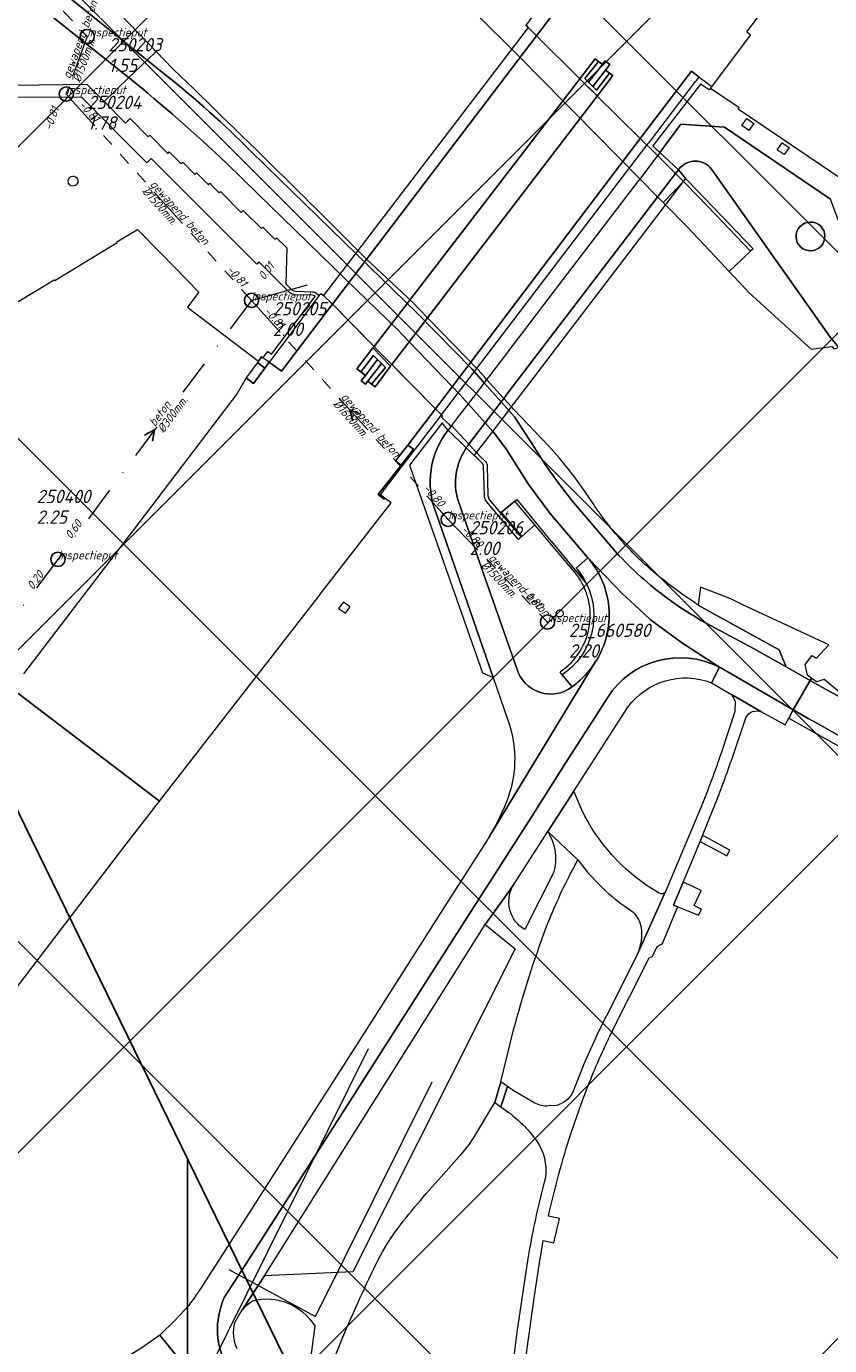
# Model space of a CAD drawing. Extents: x 148869 to 161638, y 453607 to 469810.
# Tile 425 of 656: x 154745 to 154858, y 463317 to 463502. Entities that reach past the tile are written whole.
import ezdxf
from ezdxf.lldxf.tags import DXFTag

# ---------------------------------------------------------------- set-up
doc = ezdxf.new("R2010")
doc.units = 0
doc.header["$PDMODE"] = 32
doc.header["$PDSIZE"] = 2
doc.linetypes.add('RI-GWA', pattern=[18.45, 6, -1.8, 1.75, -1.8, 1.75, -1.8, 1.75, -1.8])
doc.linetypes.add('RI-VWA', pattern=[11, 5, -3, 0, -3])
doc.layers.get('0').update_dxf_attribs({"linetype": 'CONTINUOUS'})
doc.layers.get('DEFPOINTS').update_dxf_attribs({"linetype": 'CONTINUOUS'})
for name, color, linetype in [('2023 hatch', 90, 'CONTINUOUS'), ('2024', 160, 'CONTINUOUS'), ('2024 hatch', 160, 'CONTINUOUS')]:
    doc.layers.add(name, color=color, linetype=linetype)
for name, color, linetype, lineweight in [('B-OI-RI-DRUKLEIDING-G-niet meenemen', 190, 'RI-PERS', 18), ('B-OI-RI-GWA-MATERIAAL-T18', 10, 'CONTINUOUS', 18), ('B-OI-RI-GWA-PUTDEKSELHOOGTE-T25', 10, 'CONTINUOUS', 25), ('B-OI-RI-GWA_BOB-T18', 10, 'CONTINUOUS', 18), ('B-OI-RI-GWA_DIAMETER-T18', 10, 'CONTINUOUS', 18), ('B-OI-RI-GWA_PUTNUMMER-T18', 10, 'CONTINUOUS', 18), ('B-OI-RI-GWA_RIOOLPUT-S', 10, 'CONTINUOUS', 25), ('B-OI-RI-GWA_TRANSPORTLEIDING-G', 10, 'RI-GWA', 18), ('B-OI-RI-PERSLEIDING-G-niet meenemen', 190, 'RI-PERS', 18), ('B-OI-RI-STROOMRICHTING-S', 252, 'CONTINUOUS', 25), ('B-OI-RI-VWA-BOB-T18', 34, 'CONTINUOUS', 18), ('B-OI-RI-VWA-DIAMETER-T18', 34, 'CONTINUOUS', 18), ('B-OI-RI-VWA-MATERIAAL-T18', 34, 'CONTINUOUS', 18), ('B-OI-RI-VWA_PUTDEKSELHOOGTE-T25', 34, 'CONTINUOUS', 25), ('B-OI-RI-VWA_PUTNUMMER-T25', 34, 'CONTINUOUS', 25), ('B-OI-RI-VWA_RIOOLPUT-S', 34, 'CONTINUOUS', 25), ('B-OI-RI-VWA_TRANSPORTLEIDING-G', 34, 'RI-VWA', 18), ('B-RO-VH-VERHARDING_ASFALT-GV', 251, 'CONTINUOUS', 18), ('B-RO-VH-VERHARDING_GESLOTEN-GV', 251, 'CONTINUOUS', 18), ('B-RO-VH-VERHARDING_HALFVERHARDING-GV', 251, 'CONTINUOUS', 18), ('B-RO-VH-VERHARDING_OPEN-GV', 251, 'CONTINUOUS', 18), ('B-RO-VH-VERHARDING_SIERBESTRATING-GV', 251, 'CONTINUOUS', 18), ('B-RO-VH-VERHARDING_STRAATBAKSTEEN-GV', 251, 'CONTINUOUS', 18)]:
    doc.layers.add(name, color=color, linetype=linetype, lineweight=lineweight)
doc.styles.add('NLCS-ISO-M500-T18_CURSIEF', font='NLCS-ISO.ttf', dxfattribs={"oblique": 15, "height": 0.9})
doc.styles.add('NLCS-ISO-M750-T25_CURSIEF', font='NLCS-ISO.ttf', dxfattribs={"oblique": 15, "height": 1.875})
tags = doc.linetypes.add('RI-PERS', pattern='A,7,-2,["P",Standard,S=1.8,R=0,X=-0.5,Y=-0.9],-2,7,-2,[102,NLCS.SHX,S=1,R=180,X=0,Y=0],-2', length=22).pattern_tags.tags
tags[6] = DXFTag(74, 10)

# ---------------------------------------------------------------- blocks, each defined once
blk = doc.blocks.new('ACMAP_ANN_TEMPLATE_vwa-diam')
at = {"color": 0, "linetype": 'ByBlock', "style": 'NLCS-ISO-M500-T18_CURSIEF', "oblique": 15}
blk.add_attdef('vwa-diam', (0.3, -1.3), '', height=1.2, dxfattribs=at)
blk = doc.blocks.new('ACMAP_ANN_TEMPLATE_vwa-materiaal')
at = {"color": 0, "linetype": 'ByBlock', "style": 'NLCS-ISO-M500-T18_CURSIEF', "oblique": 15}
blk.add_attdef('vwa-mat', (0.3, 0.2), '', height=1.2, dxfattribs=at)
blk = doc.blocks.new('ACMAP_ANN_TEMPLATE_vwa-nap-l')
at = {"color": 0, "linetype": 'ByBlock', "style": 'NLCS-ISO-M500-T18_CURSIEF', "oblique": 15}
blk.add_attdef('vwa-nap-l', (3.3, 0.2), '', height=1.2, dxfattribs=at)
blk = doc.blocks.new('ACMAP_ANN_TEMPLATE_vwa-nap-r')
at = {"color": 0, "linetype": 'ByBlock', "style": 'NLCS-ISO-M500-T18_CURSIEF', "oblique": 15}
blk.add_attdef('vwa-nap-r', (-5.6, 0.2), '', height=1.2, dxfattribs=at)
blk = doc.blocks.new('ACMAP_ANN_TEMPLATE_gwa-diam')
at = {"color": 0, "linetype": 'ByBlock', "style": 'NLCS-ISO-M500-T18_CURSIEF', "oblique": 15}
blk.add_attdef('gwa-diam', (-2.2, -1.3), '', height=1.2, dxfattribs=at)
blk = doc.blocks.new('ACMAP_ANN_TEMPLATE_gwa-materiaal')
at = {"color": 0, "linetype": 'ByBlock', "style": 'NLCS-ISO-M500-T18_CURSIEF', "oblique": 15}
blk.add_attdef('gwa-mat', (-2.2, 0.2), '', height=1.2, dxfattribs=at)
blk = doc.blocks.new('ACMAP_ANN_TEMPLATE_gwa-nap-l')
at = {"color": 0, "linetype": 'ByBlock', "style": 'NLCS-ISO-M500-T18_CURSIEF', "oblique": 15}
blk.add_attdef('gwa-nap-l', (2.3, 0.2), '', height=1.2, dxfattribs=at)
blk = doc.blocks.new('ACMAP_ANN_TEMPLATE_gwa-nap-r')
at = {"color": 0, "linetype": 'ByBlock', "style": 'NLCS-ISO-M500-T18_CURSIEF', "oblique": 15}
blk.add_attdef('gwa-nap-r', (-5.6, 0.2), '', height=1.2, dxfattribs=at)
blk = doc.blocks.new('ACMAP_ANN_TEMPLATE_gwa-puth')
at = {"color": 0, "linetype": 'ByBlock', "style": 'NLCS-ISO-M750-T25_CURSIEF', "oblique": 15}
blk.add_attdef('gwa-puth', (3, -5), '', height=1.88, dxfattribs=at)
blk = doc.blocks.new('ACMAP_ANN_TEMPLATE_gwa-putnr')
at = {"color": 0, "linetype": 'ByBlock', "style": 'NLCS-ISO-M750-T25_CURSIEF', "oblique": 15}
blk.add_attdef('gwa-putnr', (3, -2.1), '', height=1.88, dxfattribs=at)
blk = doc.blocks.new('ACMAP_ANN_TEMPLATE_type knoop')
at = {"layer": 'DEFPOINTS', "style": 'NLCS-ISO-M500-T18_CURSIEF', "oblique": 15}
blk.add_attdef('type_knoop', (0, 0), '', height=1.2, dxfattribs=at)
blk = doc.blocks.new('ACMAP_ANN_TEMPLATE_vwa-puth')
at = {"color": 0, "linetype": 'ByBlock', "style": 'NLCS-ISO-M750-T25_CURSIEF', "oblique": 15}
blk.add_attdef('vwa-puth', (-3, 5), '', height=1.88, dxfattribs=at)
blk = doc.blocks.new('ACMAP_ANN_TEMPLATE_vwa-putnr')
at = {"color": 0, "linetype": 'ByBlock', "style": 'NLCS-ISO-M750-T25_CURSIEF', "oblique": 15}
blk.add_attdef('vaw-putnr', (-3, 7.9), '', height=1.88, dxfattribs=at)

msp = doc.modelspace()

# ---------------------------------------------------------------- hatches: boundary and pattern name
at = {"layer": '2023 hatch'}
h = msp.add_hatch(dxfattribs=at)
h.set_pattern_fill('L45L135', color=256, scale=49.98)
h.set_pattern_definition([(45, (0, 0), (-35.341197, 35.341197), []), (135, (0, 0), (-35.341197, -35.341197), [])])
h.paths.add_polyline_path([(155033.65, 463387.49), (154736.21, 463174.82), (154703.82, 463157.03), (154669.13, 463116.73), (154497.36, 463128.81), (154485.96, 463103.35), (154403, 462810.28), (154029.41, 462913.19), (153921.91, 462926.36), (153533.06, 462959.92), (153521.58, 463046.87), (153065.73, 463131.59), (152840.09, 463157.69), (152602.55, 463321.62), (152457.44, 463373.38), (152283.77, 463566.95), (152230.15, 463641.33), (152156.25, 463699.58), (152012.16, 463887.19), (152009.38, 463939.89), (151991.35, 464191.03), (152103.19, 464343.83), (152153.39, 464455.21), (152151.03, 464561.94), (152249.45, 464811.76), (152130.92, 465032.5), (152332.42, 465169.93), (152738.18, 465252.75), (152947.54, 465152.17), (153150.32, 465023.39), (153302.02, 464886.05), (153728.6, 464650.43), (153874.6, 464567.83), (153954.88, 464501.43), (153988.94, 464472.57), (154027.82, 464422.75), (154193.47, 464138.07), (154280.01, 463968.67), (154339.28, 463993.19), (154494.94, 463873.13), (154622.49, 463821.49), (154755.92, 463721.99), (154868.72, 463597.28)])
at = {"layer": '2024 hatch'}
h = msp.add_hatch(dxfattribs=at)
h.set_pattern_fill('ANSI31', color=256, scale=29.988, angle=45)
h.set_pattern_definition([(90, (0, 0), (-29.988, 0), [])])
h.paths.add_polyline_path([(154015.87, 462797.75), (154202.83, 462955.78), (154346.68, 463068.63), (154364.41, 463095.54), (154437.88, 463175.34), (154670.41, 463542.86), (154884.23, 463104.81), (154897.76, 462951.83), (154919.68, 462915.44), (155046.11, 462824.08), (155229.96, 462587.13), (155017.76, 462489.93), (155010.79, 462460.83), (155012.88, 462401.81), (154940.81, 462281.73), (154859.54, 462032.79), (154595.7, 462297.96), (154437.04, 462442.85), (154370.63, 462559.79), (154344.3, 462564.56), (154270.99, 462634.18), (154248.56, 462638.72)])

# ---------------------------------------------------------------- linework, layer by layer
at = {"layer": '2024', "flags": 128}
msp.add_lwpolyline([(154015.87, 462797.75), (154202.83, 462955.78), (154346.68, 463068.63), (154364.41, 463095.54), (154437.88, 463175.34), (154670.41, 463542.86), (154884.23, 463104.81), (154897.76, 462951.83), (154919.68, 462915.44), (155046.11, 462824.08), (155229.96, 462587.13), (155017.76, 462489.93), (155010.79, 462460.83), (155012.88, 462401.81), (154940.81, 462281.73), (154859.54, 462032.79), (154595.7, 462297.96), (154437.04, 462442.85), (154370.63, 462559.79), (154344.3, 462564.56), (154270.99, 462634.18), (154248.56, 462638.72)], close=True, dxfattribs=at)
at = {"layer": 'B-OI-RI-DRUKLEIDING-G-niet meenemen'}
msp.add_line((154786.1, 463320.6), (154802.5, 463353.6), dxfattribs=at)
at = {"layer": 'B-OI-RI-GWA_RIOOLPUT-S', "color": 251}
for p in [(154754, 463500.5), (154751.07, 463492.4), (154777.1, 463463.4), (154804.74, 463432.62), (154818.7, 463418.2)]:
    msp.add_point(p, dxfattribs=at)
at = {"layer": 'B-OI-RI-GWA_TRANSPORTLEIDING-G', "color": 251}
for p, q in [((154709.8, 463547.3), (154754, 463500.5)), ((154754, 463500.5), (154751.07, 463492.4)), ((154751.07, 463492.4), (154777.1, 463463.4)), ((154777.1, 463463.4), (154804.74, 463432.62)), ((154804.74, 463432.62), (154818.7, 463418.2))]:
    msp.add_line(p, q, dxfattribs=at)
at = {"layer": 'B-OI-RI-PERSLEIDING-G-niet meenemen'}
for p, q in [((154777.1, 463463.4), (154784.95, 463465.6)), ((154793.5, 463358.2), (154767.7, 463306.2)), ((154773.9, 463327.2), (154786.1, 463320.6))]:
    msp.add_line(p, q, dxfattribs=at)
at = {"layer": 'B-OI-RI-STROOMRICHTING-S', "color": 251}
for points in [[(154792.42, 463447.42), (154790.92, 463448.01), (154791.35, 463446.46)], [(154762.05, 463444.48), (154763.49, 463445.21), (154763.2, 463443.62)]]:
    msp.add_lwpolyline(points, dxfattribs=at)
at = {"layer": 'B-OI-RI-VWA_RIOOLPUT-S'}
msp.add_point((154749.9, 463427.01), dxfattribs=at)
at = {"layer": 'B-OI-RI-VWA_TRANSPORTLEIDING-G', "color": 251}
for p, q in [((154777.1, 463463.4), (154749.9, 463427.01)), ((154749.9, 463427.01), (154709.5, 463373.4))]:
    msp.add_line(p, q, dxfattribs=at)
at = {"layer": 'B-RO-VH-VERHARDING_ASFALT-GV', "flags": 128}
for points in [[(154848.8, 463405.58), (154844.57, 463408.02), (154845.09, 463407.06), (154845.02, 463405.61), (154843.1, 463399.76)], [(154844.54, 463398.76), (154846.58, 463404.75)], [(154823.52, 463391.79), (154822.39, 463394.42), (154818.73, 463388.74), (154822.96, 463384.8)], [(154840.31, 463392.23), (154835.31, 463380.4), (154835.29, 463380.34), (154831.3, 463371.43), (154826.98, 463362.86)], [(154834.87, 463373), (154836.93, 463377.99), (154837, 463378.18), (154836.39, 463378.43), (154837.76, 463381.63), (154838.84, 463384.16), (154840.14, 463387.35), (154840.49, 463388.22), (154841.98, 463391.89)], [(154822.2, 463383.33), (154822.96, 463384.8), (154818.73, 463388.74)], [(154819.53, 463382.95), (154815.52, 463374.99)], [(154813.87, 463381.15), (154809.92, 463375.71), (154814.17, 463372.28), (154791.32, 463326.87), (154778.95, 463326.33), (154777.34, 463323.88), (154775.79, 463321.5)], [(154831.3, 463371.43), (154835.29, 463380.34), (154835.25, 463380.29), (154835.22, 463380.24), (154835.17, 463380.2), (154835.13, 463380.16), (154835.08, 463380.12), (154835.03, 463380.09), (154834.97, 463380.06), (154834.92, 463380.04), (154834.86, 463380.02), (154834.8, 463380.01), (154834.74, 463380), (154834.68, 463380), (154834.61, 463380.01), (154834.38, 463380.08), (154833.53, 463380.59)], [(154829, 463378.64), (154830.42, 463377.68)], [(154827.55, 463360.22), (154833.01, 463371.02), (154833.46, 463371.2), (154833.98, 463372.32)], [(154808.31, 463345.66), (154811.28, 463350.68), (154812.16, 463353.58), (154813.94, 463360.89)], [(154823.82, 463356.08), (154822.22, 463352.03)], [(154816.93, 463350.6), (154813.89, 463352.36), (154813.09, 463352.93), (154812.16, 463350.06), (154812.88, 463349.56)], [(154820.01, 463350.27), (154818.86, 463350.2)], [(154822.02, 463346.43), (154823.2, 463349.8)], [(154803.74, 463340.23), (154806.24, 463343.02)], [(154818.4, 463340.15), (154818.08, 463338.93)], [(154814.45, 463304.7), (154815.8, 463315.78), (154816.86, 463323.5), (154817.69, 463328.73), (154817.72, 463328.88), (154818.1, 463331.26), (154819.61, 463330.96), (154820.38, 463334.35), (154818.83, 463334.68)], [(154816.09, 463329.58), (154815.95, 463328.75), (154814.4, 463318.42), (154812.82, 463305.57)], [(154785.98, 463319.28), (154785.38, 463314.67), (154786.49, 463314.19), (154784.91, 463310.34), (154786.68, 463309.54), (154788.15, 463313.26), (154789.65, 463316.98)]]:
    msp.add_lwpolyline(points, dxfattribs=at)
at = {"layer": 'B-RO-VH-VERHARDING_ASFALT-GV'}
for points in [[(154846.58, 463404.75, -0.401636), (154848.8, 463405.58)], [(154843.1, 463399.76, -0.010252), (154840.31, 463392.23)], [(154841.98, 463391.89, 0.013815), (154844.54, 463398.76)], [(154833.53, 463380.59, -0.139288), (154823.52, 463391.79)], [(154818.73, 463388.74, -0.218602), (154819.53, 463382.95)], [(154822.96, 463384.8, 0.073243), (154829, 463378.64)], [(154818.57, 463375.39, -0.02784), (154822.2, 463383.33)], [(154815.52, 463374.99, -0.412554), (154813.87, 463381.15)], [(154830.42, 463377.68, -0.164586), (154831.84, 463375.48)], [(154813.94, 463360.89, -0.024961), (154818.57, 463375.39)], [(154831.84, 463375.48, -0.144073), (154831.3, 463371.43)], [(154833.98, 463372.32, -0.167578), (154834.87, 463373)], [(154826.98, 463362.86, 0.008689), (154825.29, 463359.39)], [(154826.42, 463357.79, -0.005831), (154827.55, 463360.22)], [(154823.2, 463349.8, -0.01976), (154826.42, 463357.79)], [(154825.29, 463359.39, 0.007803), (154823.82, 463356.08)], [(154818.86, 463350.2, -0.174573), (154816.93, 463350.6)], [(154822.22, 463352.03, -0.201678), (154820.01, 463350.27)], [(154812.88, 463349.56, -0.080929), (154817.16, 463345.31)], [(154806.24, 463343.02, 0.039742), (154808.31, 463345.66)], [(154817.16, 463345.31, -0.187868), (154818.4, 463340.15)], [(154818.83, 463334.68, -0.020761), (154822.02, 463346.43)], [(154797.28, 463332.49, -0.021611), (154803.74, 463340.23)], [(154818.08, 463338.93, 0.018919), (154816.09, 463329.58)], [(154794.58, 463327.89, -0.045798), (154797.28, 463332.49)], [(154789.65, 463316.98, -0.016368), (154794.58, 463327.89)], [(154775.79, 463321.5, -0.088368), (154777.3, 463322.82)], [(154777.3, 463322.82, -0.328358), (154785.98, 463319.28)]]:
    msp.add_lwpolyline(points, format="xyb", dxfattribs=at)
at = {"layer": 'B-RO-VH-VERHARDING_GESLOTEN-GV', "flags": 128}
for points in [[(154815.7, 463502.15), (154815.67, 463502.11), (154815.98, 463501.74), (154816.12, 463501.6), (154817, 463500.73), (154817.14, 463500.59), (154823.6, 463509.1), (154821.95, 463510.36), (154821.84, 463510.22), (154821.52, 463509.8), (154816.22, 463502.83), (154816.01, 463502.55), (154815.85, 463502.34)], [(154817.14, 463500.59), (154815.98, 463501.74), (154787.23, 463464.07), (154788.47, 463462.89)], [(154824.66, 463493.16), (154825.52, 463492.3), (154825.69, 463492.13), (154827.89, 463494.99), (154827.42, 463495.33), (154825.61, 463492.93), (154825.08, 463493.47), (154824.48, 463494.07), (154823.95, 463494.6), (154825.86, 463497), (154825.39, 463497.36), (154823.24, 463494.56), (154823.48, 463494.32)], [(154826.43, 463496.58), (154824.48, 463494.07), (154825.08, 463493.47), (154826.85, 463495.74), (154827.48, 463496.55), (154826.81, 463497.07)], [(154840.01, 463494.79), (154838.94, 463495.64), (154838.45, 463495.02), (154831.73, 463486.16), (154832.67, 463485.23), (154832.92, 463485.49), (154833.03, 463485.64), (154839.51, 463494.16), (154839.63, 463494.29), (154839.64, 463494.3)], [(154825.69, 463492.13), (154825.52, 463492.3), (154823.24, 463494.56), (154794.33, 463456.94), (154794.16, 463456.72), (154796.66, 463454.16), (154796.84, 463454.39)], [(154802.95, 463448.18), (154803.8, 463447.33), (154832.67, 463485.23), (154831.73, 463486.16)], [(154779.57, 463454.7), (154781.3, 463453.44), (154788.28, 463462.64), (154788.48, 463462.88), (154788.47, 463462.89), (154787.23, 463464.07), (154786.94, 463464.26), (154786.76, 463464.29), (154786.63, 463464.12), (154786.6, 463464.08), (154786.3, 463463.68), (154780.23, 463455.58)], [(154794.16, 463456.72), (154791.92, 463453.79), (154792.47, 463453.37), (154794.25, 463455.66), (154794.83, 463455.09), (154795.38, 463454.55), (154795.93, 463453.99), (154793.99, 463451.63), (154794.48, 463451.25), (154796.66, 463454.16)], [(154777.95, 463454.67), (154776.36, 463452.51), (154777.37, 463451.71), (154778.97, 463453.89)], [(154793.45, 463452.05), (154795.38, 463454.55), (154794.83, 463455.09), (154793.12, 463452.86), (154792.52, 463452.09), (154793.13, 463451.63)], [(154795.84, 463435.62), (154795.24, 463436.08), (154795.4, 463436.3), (154795.4, 463436.3), (154795.48, 463436.4), (154798.3, 463440.11), (154802.99, 463446.26), (154803.56, 463447.01), (154803.8, 463447.33), (154802.95, 463448.18), (154799.06, 463443.07), (154799.85, 463442.48), (154798.12, 463440.25), (154794.91, 463436.11), (154795.74, 463435.49)], [(154799.06, 463443.07), (154797.35, 463440.84), (154798.12, 463440.25), (154799.85, 463442.48)]]:
    msp.add_lwpolyline(points, close=True, dxfattribs=at)
at = {"layer": 'B-RO-VH-VERHARDING_HALFVERHARDING-GV', "flags": 128}
for points in [[(154823.6, 463509.1), (154817.14, 463500.59), (154823.24, 463494.56), (154825.39, 463497.36), (154825.86, 463497), (154826.43, 463496.58), (154826.81, 463497.07), (154827.48, 463496.55), (154826.85, 463495.74), (154827.42, 463495.33), (154827.89, 463494.99), (154825.69, 463492.13), (154831.73, 463486.16), (154838.45, 463495.02), (154838.94, 463495.64), (154840.01, 463494.79), (154841.78, 463493.45), (154841.79, 463493.44), (154847.25, 463500.69), (154846.87, 463500.99), (154846.7, 463501.13), (154860.3, 463519.03)], [(154743.47, 463408.83), (154764.18, 463393.01), (154786.73, 463422.08), (154786.74, 463422.1), (154796.72, 463434.95), (154795.84, 463435.62), (154795.74, 463435.49), (154794.91, 463436.11), (154798.12, 463440.25), (154797.35, 463440.84), (154799.06, 463443.07), (154802.95, 463448.18), (154795.71, 463455.54), (154788.48, 463462.88), (154788.28, 463462.64), (154781.3, 463453.44), (154779.57, 463454.7), (154778.97, 463453.89), (154777.37, 463451.71), (154776.36, 463452.51), (154775.11, 463450.34), (154760.36, 463430.99), (154750.96, 463418.66), (154745.69, 463411.74), (154745.07, 463410.93)]]:
    msp.add_lwpolyline(points, dxfattribs=at)
for points in [[(154788.47, 463462.89), (154794.33, 463456.94), (154823.24, 463494.56), (154817.14, 463500.59)], [(154825.86, 463497), (154823.95, 463494.6), (154824.48, 463494.07), (154826.43, 463496.58)], [(154827.42, 463495.33), (154826.85, 463495.74), (154825.08, 463493.47), (154825.61, 463492.93)], [(154802.95, 463448.18), (154831.73, 463486.16), (154825.69, 463492.13), (154796.84, 463454.39)], [(154792.47, 463453.37), (154791.92, 463453.79), (154794.16, 463456.72), (154796.66, 463454.16), (154794.48, 463451.25), (154793.99, 463451.63), (154793.45, 463452.05), (154793.13, 463451.63), (154792.52, 463452.09), (154793.12, 463452.86)], [(154793.12, 463452.86), (154794.83, 463455.09), (154794.25, 463455.66), (154792.47, 463453.37)], [(154793.45, 463452.05), (154793.99, 463451.63), (154795.93, 463453.99), (154795.38, 463454.55)], [(154743.47, 463408.83), (154726.48, 463386.59), (154711.31, 463366.72), (154701.01, 463353.23), (154692.23, 463341.73), (154691.22, 463340.41), (154689.98, 463341.32), (154689.97, 463341.33), (154686.89, 463337.3), (154688.27, 463336.25), (154673.77, 463317.41), (154664.29, 463305.09), (154653.12, 463290.33), (154652.19, 463289.1), (154651.61, 463288.76), (154647.81, 463283.63), (154648.12, 463283.38), (154667.65, 463267.69), (154686.78, 463293.53), (154695.02, 463304.29), (154697.1, 463305.29), (154759.17, 463386.55), (154764.18, 463393.01)]]:
    msp.add_lwpolyline(points, close=True, dxfattribs=at)
at = {"layer": 'B-RO-VH-VERHARDING_OPEN-GV', "flags": 128}
for points in [[(154777.95, 463454.67), (154778.97, 463453.89), (154779.57, 463454.7), (154778.68, 463455.33), (154778.52, 463455.45), (154778.1, 463454.88)], [(154816.92, 463431.85), (154814.11, 463435.18), (154812.2, 463433.59), (154815.1, 463430.23)], [(154790.03, 463420.99), (154789.34, 463420.11), (154789.88, 463419.71), (154790.29, 463419.43), (154790.65, 463419.92), (154790.81, 463420.14), (154790.94, 463420.32)], [(154813.09, 463352.93), (154812.16, 463353.58), (154811.28, 463350.68), (154812.16, 463350.06)]]:
    msp.add_lwpolyline(points, close=True, dxfattribs=at)
at = {"layer": 'B-RO-VH-VERHARDING_SIERBESTRATING-GV', "flags": 128}
for points in [[(154768.53, 463477.84), (154763.01, 463483.37), (154762.4, 463482.76), (154753.2, 463491.96), (154743.87, 463491.94)], [(154782.3, 463464.66), (154778.14, 463468.82), (154777.84, 463468.51), (154775.01, 463471.35), (154768.53, 463477.84)], [(154744.15, 463463.16), (154749.39, 463466.31), (154749.45, 463466.21), (154758.24, 463471.52), (154758.18, 463471.62), (154761.07, 463473.36), (154764.2, 463470.17), (154766.26, 463468.06), (154769.69, 463464.57), (154768.09, 463462.46), (154768.17, 463462.4), (154778.1, 463454.88), (154778.52, 463455.45), (154778.68, 463455.33), (154779.38, 463456.23), (154779.9, 463455.84), (154786.04, 463463.94), (154785.98, 463463.99)], [(154785.67, 463464.14), (154783.29, 463464.2)]]:
    msp.add_lwpolyline(points, dxfattribs=at)
at = {"layer": 'B-RO-VH-VERHARDING_SIERBESTRATING-GV'}
for points in [[(154752, 463479.46, -0.967238), (154751.99, 463480.87)], [(154751.99, 463480.87, -1.015669), (154752, 463479.46)], [(154783.29, 463464.2, -0.2), (154782.3, 463464.66)], [(154785.98, 463463.99, 0.250598), (154785.67, 463464.14)]]:
    msp.add_lwpolyline(points, format="xyb", dxfattribs=at)
at = {"layer": 'B-RO-VH-VERHARDING_SIERBESTRATING-GV', "flags": 128}
for points in [[(154834.95, 463477.16), (154835.29, 463476.82), (154838.3, 463473.77), (154842.29, 463469.52), (154844.23, 463467.45), (154846.17, 463469.31), (154847.24, 463470.34), (154841.18, 463476.63), (154838.18, 463479.74), (154838.1, 463479.83), (154837.8, 463480.12)], [(154855.6, 463409.98), (154855.65, 463410.08), (154855.8, 463410.33), (154855.23, 463410.75), (154854.93, 463412.25), (154855.92, 463413.51), (154856.52, 463413.11), (154858.22, 463414.99), (154846.25, 463420.58), (154844.45, 463421.44), (154840.21, 463423.1), (154839.9, 463420.59), (154841.88, 463419.45), (154851.27, 463414.31), (154852.21, 463412.01), (154852.26, 463411.9)], [(154864.01, 463411.14), (154864.08, 463411.36), (154866.77, 463414.04), (154867.87, 463415.27), (154866.96, 463416.06), (154865.9, 463414.86), (154863.02, 463412), (154862.98, 463411.87), (154861.55, 463407.24), (154860.05, 463408.08), (154857.59, 463410.12), (154856.49, 463409.81), (154855.8, 463410.33), (154855.65, 463410.08), (154855.6, 463409.98), (154857.33, 463408.99), (154862.48, 463406.18)]]:
    msp.add_lwpolyline(points, close=True, dxfattribs=at)
at = {"layer": 'B-RO-VH-VERHARDING_STRAATBAKSTEEN-GV', "flags": 128}
for points in [[(154750.54, 463506.76), (154762.43, 463497.18), (154763.69, 463498.39), (154722.37, 463541.27), (154719.95, 463543.94), (154714.58, 463549.35), (154709.57, 463554.54), (154708.27, 463553.14), (154699.31, 463562.25), (154701.91, 463564.54), (154693.31, 463574.57)], [(154686.62, 463565.19), (154691.66, 463558.32), (154695.41, 463554.35), (154700.6, 463548.91), (154709.08, 463540.1), (154715.92, 463532.98), (154712.16, 463528.36), (154707.87, 463523.08), (154743.85, 463493.67), (154753.96, 463493.8), (154756.39, 463491.35), (154759.87, 463494.71), (154759.31, 463495.16), (154747.56, 463504.5)], [(154801.82, 463510.54), (154814.74, 463497.66), (154821.04, 463491.26), (154822.45, 463489.84), (154831.67, 463480.48), (154834.18, 463477.94), (154834.95, 463477.16), (154837.8, 463480.12), (154836.69, 463481.23), (154834.17, 463483.75), (154833.83, 463484.1), (154833.19, 463484.74), (154832.67, 463485.23), (154831.73, 463486.16), (154825.69, 463492.13), (154825.52, 463492.3), (154824.66, 463493.16), (154823.48, 463494.32), (154823.24, 463494.56), (154817.14, 463500.59), (154817, 463500.73), (154816.12, 463501.6), (154815.98, 463501.74), (154815.67, 463502.11)], [(154747.56, 463504.5), (154759.31, 463495.16), (154759.87, 463494.71), (154762.43, 463497.18), (154750.54, 463506.76)], [(154765.11, 463495.03), (154762.43, 463497.18), (154759.87, 463494.71)], [(154766.1, 463495.88), (154763.69, 463498.39), (154762.43, 463497.18), (154765.11, 463495.03)], [(154759.87, 463494.71), (154756.39, 463491.35)], [(154860.24, 463480.29), (154845.51, 463490.28), (154845.63, 463490.45), (154841.59, 463493.18), (154841.7, 463493.34), (154841.4, 463493.02), (154840.22, 463493.79), (154833.52, 463485.14), (154833.5, 463485.11), (154834.09, 463484.55), (154834.14, 463484.51), (154834.5, 463484.17), (154837.43, 463488.18), (154843.58, 463487.77), (154858.48, 463477.65)], [(154756.39, 463491.35), (154759.4, 463488.32), (154760.03, 463488.95), (154762.58, 463486.41), (154762.79, 463486.62), (154765.33, 463484.07), (154765.54, 463484.28), (154767.24, 463482.58), (154767.46, 463482.81), (154769.15, 463481.11), (154769.36, 463481.34), (154771.08, 463479.63), (154771.26, 463479.86), (154771.5, 463479.62), (154772.55, 463478.54), (154772.74, 463478.73), (154775.65, 463475.76), (154775.93, 463476.03), (154778.5, 463473.5), (154778.69, 463473.7), (154780.4, 463472), (154780.6, 463472.21), (154782.07, 463470.78), (154781.93, 463465.71), (154782.64, 463465.01)], [(154860.91, 463470.09), (154861.21, 463470.37), (154858.48, 463477.65), (154843.58, 463487.77), (154837.43, 463488.18), (154834.5, 463484.17), (154837.11, 463481.77)], [(154777, 463484.37), (154781.03, 463480.45), (154793.69, 463468.11), (154800.35, 463461.64), (154800.41, 463461.57), (154808.06, 463453.77), (154809.79, 463451.82), (154812.19, 463449.14), (154813.25, 463447.95), (154814.05, 463447.05), (154816.49, 463443.3)], [(154816.49, 463443.3), (154814.05, 463447.05), (154813.25, 463447.95), (154812.19, 463449.14), (154809.79, 463451.82), (154808.06, 463453.77), (154800.41, 463461.57), (154800.35, 463461.64), (154793.69, 463468.11), (154781.03, 463480.45), (154777, 463484.37)], [(154812.86, 463450.02), (154833.98, 463477.68), (154834.18, 463477.94), (154834.27, 463478.05), (154836.69, 463481.23), (154837.11, 463481.77), (154834.5, 463484.17), (154834.19, 463483.77), (154834.17, 463483.75), (154831.8, 463480.65), (154831.67, 463480.48), (154831.51, 463480.27), (154819.66, 463464.76), (154810.41, 463452.63), (154810.39, 463452.6), (154810.15, 463452.3), (154809.79, 463451.82), (154807.54, 463448.87), (154806.35, 463447.31), (154805.22, 463445.84), (154805.1, 463445.68), (154804.73, 463445.17), (154807.28, 463442.68)], [(154822.73, 463425.77), (154824.38, 463427.23), (154819.02, 463433.5), (154816.1, 463437.49), (154812.92, 463442.44), (154811.29, 463444.67), (154811, 463444.99), (154809.93, 463446.18), (154807.54, 463448.87), (154806.43, 463450.12), (154798.19, 463458.72), (154797.82, 463459.11), (154790.29, 463466.37), (154777.93, 463478.45), (154773.63, 463482.66)], [(154773.63, 463482.66), (154777.93, 463478.45), (154790.29, 463466.37), (154797.82, 463459.11), (154798.19, 463458.72), (154806.43, 463450.12), (154807.54, 463448.87), (154809.93, 463446.18), (154811, 463444.99), (154811.29, 463444.67), (154812.92, 463442.44), (154816.1, 463437.49), (154819.02, 463433.5), (154824.38, 463427.23)], [(154807.28, 463442.68), (154808.4, 463441.59), (154808.72, 463442.02), (154809.93, 463443.59), (154811, 463444.99), (154813.25, 463447.95), (154813.62, 463448.43), (154813.62, 463448.43), (154813.91, 463448.81), (154813.96, 463448.87), (154835.08, 463476.54), (154835.29, 463476.82), (154835.35, 463476.9), (154837.8, 463480.12), (154838.1, 463480.45), (154838.14, 463480.51), (154837.11, 463481.77), (154836.69, 463481.23), (154834.27, 463478.05), (154834.18, 463477.94)], [(154837.11, 463481.77), (154838.14, 463480.51), (154838.48, 463480.16), (154844.27, 463474.14), (154847.61, 463470.67), (154847.24, 463470.34), (154846.17, 463469.31), (154844.23, 463467.45), (154847.05, 463464.45), (154855.77, 463456.56), (154858.67, 463456.92), (154858.94, 463456.6), (154859.65, 463456.8), (154858.49, 463458.18), (154841.75, 463481.87)], [(154841.75, 463481.87), (154858.49, 463458.18), (154859.65, 463456.8), (154863.67, 463457.95), (154863.61, 463458.02), (154860.02, 463462.34)], [(154834.18, 463477.94), (154833.98, 463477.68), (154812.86, 463450.02), (154812.83, 463449.98), (154812.56, 463449.62), (154812.56, 463449.62), (154812.19, 463449.14), (154809.93, 463446.18), (154808.83, 463444.73), (154807.65, 463443.19), (154807.56, 463443.07)], [(154825.33, 463434.53), (154825.22, 463434.71), (154824.62, 463435.61), (154824.01, 463436.5), (154822.73, 463438.28), (154821.79, 463439.49), (154820.37, 463441.23), (154818.88, 463442.92), (154813.96, 463448.05), (154813.62, 463448.43), (154812.56, 463449.62), (154810.15, 463452.3), (154809.83, 463452.66), (154808.92, 463453.69), (154802.04, 463460.76), (154800.79, 463462.05), (154799.59, 463463.28), (154793.29, 463469.16)], [(154783.34, 463464.71), (154785.66, 463464.63)], [(154786.3, 463464.38), (154786.6, 463464.08), (154786.63, 463464.12), (154786.76, 463464.29), (154786.94, 463464.26), (154787.23, 463464.07), (154788.47, 463462.89), (154788.48, 463462.88), (154795.71, 463455.54), (154802.95, 463448.18), (154803.8, 463447.33), (154803.83, 463447.29), (154803.95, 463447.18), (154803.82, 463447.01), (154804.78, 463446.04), (154805.1, 463445.68), (154805.22, 463445.84), (154807.65, 463443.19), (154808.72, 463442.02), (154809.05, 463441.65), (154809.99, 463440.76), (154810.08, 463440.64)], [(154807.56, 463443.07), (154807.65, 463443.19), (154808.83, 463444.73), (154809.93, 463446.18), (154812.19, 463449.14), (154812.56, 463449.62), (154812.56, 463449.62), (154812.83, 463449.98), (154812.86, 463450.02)], [(154804.73, 463445.17), (154804.41, 463445.56), (154803.88, 463446.2), (154803.61, 463445.83), (154799.31, 463440.25), (154809.55, 463411.06)], [(154807.28, 463442.68), (154804.73, 463445.17)], [(154809.57, 463440.48), (154808.75, 463441.26), (154808.4, 463441.59), (154807.28, 463442.68)], [(154809.84, 463435.96), (154809.73, 463440.14)], [(154810.23, 463440.17), (154810.33, 463435.93)], [(154806.13, 463435.26), (154809.84, 463424.59), (154814.39, 463411.68)], [(154814.39, 463411.68), (154809.84, 463424.59), (154806.13, 463435.26)], [(154822.45, 463425.3), (154819.02, 463429.35), (154816.92, 463431.85), (154815.1, 463430.23), (154812.2, 463433.59), (154812.11, 463433.52), (154815.01, 463430.15), (154814.8, 463429.97), (154814.62, 463429.82), (154810.12, 463435.12)], [(154810.56, 463435.38), (154812.11, 463433.52), (154812.2, 463433.59), (154814.11, 463435.18), (154814.41, 463435.42), (154819.22, 463429.54), (154819.26, 463429.52), (154824.19, 463423.57)], [(154822.12, 463435.3), (154828.75, 463427.56)], [(154828.75, 463427.56), (154822.12, 463435.3)], [(154809.55, 463411.06), (154811.07, 463410.41), (154807.83, 463419.78), (154803.04, 463433.52)], [(154803.04, 463433.52), (154807.83, 463419.78), (154811.07, 463410.41), (154813.09, 463404.57)], [(154827.53, 463431.53), (154827.46, 463431.61), (154827.4, 463431.7)], [(154824.59, 463426.97), (154824.54, 463427.04), (154824.38, 463427.23), (154822.73, 463425.77)], [(154824.38, 463427.23), (154824.54, 463427.04), (154824.59, 463426.97), (154829.14, 463422.27), (154832.31, 463419.33), (154833.17, 463418.53), (154837.84, 463415.1), (154838.08, 463414.94), (154842.86, 463411.86)], [(154842.86, 463411.86), (154838.08, 463414.94), (154837.84, 463415.1), (154833.17, 463418.53), (154832.31, 463419.33), (154829.14, 463422.27), (154824.59, 463426.97)], [(154840.32, 463418.43), (154847.64, 463414.46), (154852.26, 463411.9), (154852.21, 463412.01), (154851.27, 463414.31), (154841.88, 463419.45), (154839.9, 463420.59), (154839.37, 463420.94), (154839.17, 463421.07)], [(154843.94, 463411.24), (154853.24, 463405.87), (154855.6, 463409.98), (154852.26, 463411.9), (154847.64, 463414.46), (154840.32, 463418.43)], [(154825.17, 463412.18), (154810.52, 463388.03)], [(154810.52, 463388.03), (154825.17, 463412.18)], [(154841.76, 463409.67), (154842.86, 463411.86)], [(154842.86, 463411.86), (154841.76, 463409.67), (154844.57, 463408.02)], [(154822.17, 463409.08), (154820.76, 463410.78), (154820.62, 463410.97), (154820.46, 463411.2)], [(154820.76, 463410.78), (154822.17, 463409.08)], [(154844.57, 463408.02), (154848.8, 463405.58), (154852.11, 463403.75), (154852.61, 463404.69), (154853.24, 463405.87), (154843.94, 463411.24)], [(154864.74, 463405.01), (154862.48, 463406.18), (154857.33, 463408.99), (154855.6, 463409.98), (154853.24, 463405.87), (154853.31, 463405.82), (154855.35, 463404.64), (154856.63, 463403.93), (154864.57, 463399.45)], [(154773.28, 463323.26), (154776.3, 463327.97), (154789.87, 463349.23), (154805.2, 463373.24), (154816.39, 463390.75), (154821.16, 463398.22), (154827.12, 463407.56)], [(154827.12, 463407.56), (154821.16, 463398.22), (154816.39, 463390.75), (154805.2, 463373.24), (154789.87, 463349.23), (154776.3, 463327.97), (154773.28, 463323.26)], [(154778.95, 463326.33), (154809.92, 463375.71), (154813.87, 463381.15), (154818.73, 463388.74), (154822.39, 463394.42), (154829.99, 463406.23)], [(154864.57, 463399.45), (154856.63, 463403.93), (154855.35, 463404.64), (154853.31, 463405.82), (154853.24, 463405.87), (154852.61, 463404.69), (154866.03, 463397.2)], [(154810.23, 463387.54), (154804.27, 463378.25), (154793.31, 463361.05), (154783.23, 463345.29), (154773.25, 463329.68), (154769.98, 463324.56)], [(154774.76, 463319.74), (154775.35, 463320.83), (154775.79, 463321.5), (154777.34, 463323.88), (154778.95, 463326.33)], [(154768.23, 463322.1), (154766.4, 463320.11), (154764.22, 463317.98), (154766.39, 463315.29)], [(154766.39, 463315.29), (154764.22, 463317.98), (154761.56, 463316.1), (154759.94, 463315.13), (154751.64, 463310.71), (154734.87, 463301.88), (154711.96, 463289.8), (154710.64, 463289.13), (154711.02, 463288.85), (154709.99, 463287.49), (154708.96, 463288.25), (154694.27, 463280.47), (154694.52, 463276.63), (154705.69, 463282.55), (154720.76, 463290.47), (154721.68, 463288.74), (154721.7, 463288.71), (154721.79, 463288.76), (154723.09, 463289.45)]]:
    msp.add_lwpolyline(points, dxfattribs=at)
at = {"layer": 'B-RO-VH-VERHARDING_STRAATBAKSTEEN-GV'}
for points in [[(154765.11, 463495.03, -0.03042), (154777, 463484.37)], [(154777, 463484.37, 0.03042), (154765.11, 463495.03)], [(154781.6, 463480.81, 0.003531), (154766.1, 463495.88)], [(154773.63, 463482.66, 0.018016), (154759.87, 463494.71)], [(154759.87, 463494.71, -0.018016), (154773.63, 463482.66)], [(154841.75, 463481.87, 0.503982), (154837.11, 463481.77)], [(154837.11, 463481.77, -0.503982), (154841.75, 463481.87)], [(154793.29, 463469.16, 0.002697), (154781.6, 463480.81)], [(154857.32, 463473.57, 0.994739), (154854.01, 463471.2)], [(154854.01, 463471.2, -0.994739), (154857.32, 463473.57)], [(154854.01, 463471.2, 0.986564), (154857.32, 463473.57)], [(154857.32, 463473.57, -0.986564), (154854.01, 463471.2)], [(154782.64, 463465.01, 0.204771), (154783.34, 463464.71)], [(154785.66, 463464.63, -0.184019), (154786.3, 463464.38)], [(154803.04, 463433.52, -0.266716), (154804.73, 463445.17)], [(154804.73, 463445.17, 0.266716), (154803.04, 463433.52)], [(154807.28, 463442.68, -0.013721), (154807.56, 463443.07)], [(154807.56, 463443.07, 0.013721), (154807.28, 463442.68)], [(154816.49, 463443.3, 0.033482), (154822.12, 463435.3)], [(154822.12, 463435.3, -0.033482), (154816.49, 463443.3)], [(154807.28, 463442.68, 0.222402), (154806.13, 463435.26)], [(154806.13, 463435.26, -0.222402), (154807.28, 463442.68)], [(154809.73, 463440.14, 0.195485), (154809.57, 463440.48)], [(154810.08, 463440.64, -0.146745), (154810.23, 463440.17)], [(154810.12, 463435.12, -0.137634), (154809.84, 463435.96)], [(154810.33, 463435.93, 0.146586), (154810.56, 463435.38)], [(154826.33, 463433.09, -0.011519), (154825.33, 463434.53)], [(154827.4, 463431.7, -0.012631), (154826.33, 463433.09)], [(154829.05, 463429.72, -0.011414), (154827.53, 463431.53)], [(154830.5, 463428.14, -0.013571), (154829.05, 463429.72)], [(154832.05, 463426.62, -0.013976), (154830.5, 463428.14)], [(154824.59, 463426.97, -0.185807), (154827.36, 463418.59)], [(154827.36, 463418.59, 0.185807), (154824.59, 463426.97)], [(154828.75, 463427.56, 0.024692), (154832.28, 463424.16)], [(154832.28, 463424.16, -0.024692), (154828.75, 463427.56)], [(154833.65, 463425.21, -0.013931), (154832.05, 463426.62)], [(154820.46, 463411.2, 0.447845), (154822.45, 463425.3)], [(154824.19, 463423.57, 0.065206), (154822.73, 463425.77)], [(154822.73, 463425.77, -0.065206), (154824.19, 463423.57)], [(154836.35, 463423.06, -0.013393), (154833.65, 463425.21)], [(154824.19, 463423.57, -0.374912), (154820.76, 463410.78)], [(154832.28, 463424.16, 0.049307), (154840.32, 463418.43)], [(154840.32, 463418.43, -0.049307), (154832.28, 463424.16)], [(154839.17, 463421.07, -0.013907), (154836.35, 463423.06)], [(154819.92, 463419.32, -1.000808), (154820.91, 463419.49)], [(154820.91, 463419.49, -1.000808), (154819.92, 463419.32)], [(154827.36, 463418.59, -0.139587), (154825.17, 463412.18)], [(154825.17, 463412.18, 0.139587), (154827.36, 463418.59)], [(154814.39, 463411.68, 0.527009), (154822.17, 463409.08)], [(154822.17, 463409.08, -0.527009), (154814.39, 463411.68)], [(154822.96, 463409.75, 0.066589), (154825.17, 463412.18)], [(154825.17, 463412.18, -0.066589), (154822.96, 463409.75)], [(154827.12, 463407.56, -0.387652), (154842.86, 463411.86)], [(154842.86, 463411.86, 0.387652), (154827.12, 463407.56)], [(154843.94, 463411.24, 0.024222), (154842.86, 463411.86)], [(154842.86, 463411.86, -0.024222), (154843.94, 463411.24)], [(154822.17, 463409.08, 0.01776), (154822.96, 463409.75)], [(154822.96, 463409.75, -0.01776), (154822.17, 463409.08)], [(154829.99, 463406.23, -0.339316), (154841.76, 463409.67)], [(154813.09, 463404.57, -0.176284), (154813.16, 463393.56)], [(154813.16, 463393.56, -0.043347), (154810.52, 463388.03)], [(154810.52, 463388.03, -0.006359), (154810.23, 463387.54)], [(154769.98, 463324.56, -0.013308), (154768.23, 463322.1)], [(154773.8, 463313.32, -0.241871), (154773.28, 463323.26)], [(154773.28, 463323.26, 0.241871), (154773.8, 463313.32)], [(154775.09, 463316.04, -0.168943), (154774.76, 463319.74)]]:
    msp.add_lwpolyline(points, format="xyb", dxfattribs=at)
at = {"layer": 'B-RO-VH-VERHARDING_STRAATBAKSTEEN-GV', "flags": 128}
for points in [[(154846.03, 463487.98), (154846.71, 463488.97), (154847.69, 463488.28), (154847.01, 463487.3)], [(154851, 463484.58), (154851.68, 463485.56), (154852.67, 463484.87), (154851.98, 463483.89)], [(154843.92, 463385.32), (154844.35, 463386.15), (154842.17, 463387.33), (154841.4, 463387.73), (154840.49, 463388.22), (154840.14, 463387.35), (154841.01, 463386.88), (154841.74, 463386.49)], [(154840.12, 463377.93), (154839.32, 463378.34), (154840.31, 463380.49), (154839.22, 463380.98), (154838.71, 463381.2), (154837.76, 463381.63), (154836.39, 463378.43), (154837, 463378.18), (154839.92, 463376.98), (154840.35, 463377.81)]]:
    msp.add_lwpolyline(points, close=True, dxfattribs=at)

# ---------------------------------------------------------------- block references
at = {"layer": 'B-OI-RI-GWA-MATERIAAL-T18', "color": 251}
for p, rotation in [((154752.54, 463496.45), 70.11350400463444), ((154764.08, 463477.9), 311.9107117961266), ((154790.92, 463448.01), 311.9233858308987), ((154811.72, 463425.41), 314.0713970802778)]:
    msp.add_blockref('ACMAP_ANN_TEMPLATE_gwa-materiaal', p, dxfattribs=dict(at, rotation=rotation)).add_auto_attribs({'gwa-mat': 'gewapend beton'})
at = {"layer": 'B-OI-RI-GWA-PUTDEKSELHOOGTE-T25', "color": 251}
for p, values in [((154754, 463500.5), {'gwa-puth': '1.55'}), ((154751.07, 463492.4), {'gwa-puth': '1.78'}), ((154777.1, 463463.4), {'gwa-puth': '2.00'}), ((154804.74, 463432.62), {'gwa-puth': '2.00'}), ((154818.7, 463418.2), {'gwa-puth': '2.20'})]:
    msp.add_blockref('ACMAP_ANN_TEMPLATE_gwa-puth', p, dxfattribs=at).add_auto_attribs(values)
at = {"layer": 'B-OI-RI-GWA_BOB-T18', "color": 251}
for name, p, rotation, values in [('ACMAP_ANN_TEMPLATE_gwa-nap-r', (154751.07, 463492.4), 70.11350400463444, {'gwa-nap-r': '-0.81'}), ('ACMAP_ANN_TEMPLATE_gwa-nap-l', (154751.07, 463492.4), 311.9107117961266, {'gwa-nap-l': '-0.81'}), ('ACMAP_ANN_TEMPLATE_gwa-nap-r', (154777.1, 463463.4), 311.9107117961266, {'gwa-nap-r': '-0.81'}), ('ACMAP_ANN_TEMPLATE_gwa-nap-l', (154777.1, 463463.4), 311.9233858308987, {'gwa-nap-l': '-0.81'}), ('ACMAP_ANN_TEMPLATE_gwa-nap-r', (154804.74, 463432.62), 311.9233858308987, {'gwa-nap-r': '-0.80'}), ('ACMAP_ANN_TEMPLATE_gwa-nap-l', (154804.74, 463432.62), 314.0713970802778, {'gwa-nap-l': '-0.80'}), ('ACMAP_ANN_TEMPLATE_gwa-nap-r', (154818.7, 463418.2), 314.0713970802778, {'gwa-nap-r': '-0.80'})]:
    msp.add_blockref(name, p, dxfattribs=dict(at, rotation=rotation)).add_auto_attribs(values)
at = {"layer": 'B-OI-RI-GWA_DIAMETER-T18', "color": 251}
for p, rotation, values in [((154752.54, 463496.45), 70.11350400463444, {'gwa-diam': '%%c1500mm.'}), ((154764.08, 463477.9), 311.9107117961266, {'gwa-diam': '%%c1500mm.'}), ((154790.92, 463448.01), 311.9233858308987, {'gwa-diam': '%%c1600mm.'}), ((154811.72, 463425.41), 314.0713970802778, {'gwa-diam': '%%c1500mm.'})]:
    msp.add_blockref('ACMAP_ANN_TEMPLATE_gwa-diam', p, dxfattribs=dict(at, rotation=rotation)).add_auto_attribs(values)
at = {"layer": 'B-OI-RI-GWA_PUTNUMMER-T18', "color": 251}
for p, values in [((154754, 463500.5), {'gwa-putnr': '250203'}), ((154751.07, 463492.4), {'gwa-putnr': '250204'}), ((154777.1, 463463.4), {'gwa-putnr': '250205'}), ((154804.74, 463432.62), {'gwa-putnr': '250206'}), ((154818.7, 463418.2), {'gwa-putnr': '25_660580'})]:
    msp.add_blockref('ACMAP_ANN_TEMPLATE_gwa-putnr', p, dxfattribs=at).add_auto_attribs(values)
at = {"layer": 'B-OI-RI-VWA-BOB-T18', "color": 251}
for name, p, rotation, values in [('ACMAP_ANN_TEMPLATE_vwa-nap-l', (154777.1, 463463.4), 53.22342608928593, {'vwa-nap-l': '0.01'}), ('ACMAP_ANN_TEMPLATE_vwa-nap-l', (154749.9, 463427.01), 52.99865892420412, {'vwa-nap-l': '0.60'}), ('ACMAP_ANN_TEMPLATE_vwa-nap-r', (154749.9, 463427.01), 53.22342608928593, {'vwa-nap-r': '0.20'})]:
    msp.add_blockref(name, p, dxfattribs=dict(at, rotation=rotation)).add_auto_attribs(values)
at = {"layer": 'B-OI-RI-VWA-DIAMETER-T18', "color": 251, "rotation": 53.22342608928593}
msp.add_blockref('ACMAP_ANN_TEMPLATE_vwa-diam', (154763.5, 463445.21), dxfattribs=at).add_auto_attribs({'vwa-diam': '%%c300mm.'})
at = {"layer": 'B-OI-RI-VWA-MATERIAAL-T18', "color": 251, "rotation": 53.22342608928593}
msp.add_blockref('ACMAP_ANN_TEMPLATE_vwa-materiaal', (154763.5, 463445.21), dxfattribs=at).add_auto_attribs({'vwa-mat': 'beton'})
at = {"layer": 'B-OI-RI-VWA_PUTDEKSELHOOGTE-T25', "color": 251}
msp.add_blockref('ACMAP_ANN_TEMPLATE_vwa-puth', (154749.9, 463427.01), dxfattribs=at).add_auto_attribs({'vwa-puth': '2.25'})
at = {"layer": 'B-OI-RI-VWA_PUTNUMMER-T25', "color": 251}
msp.add_blockref('ACMAP_ANN_TEMPLATE_vwa-putnr', (154749.9, 463427.01), dxfattribs=at).add_auto_attribs({'vaw-putnr': '250400'})
at = {"layer": 'DEFPOINTS'}
for p in [(154754, 463500.5), (154751.07, 463492.4), (154777.1, 463463.4), (154804.74, 463432.62), (154749.9, 463427.01), (154818.7, 463418.2)]:
    msp.add_blockref('ACMAP_ANN_TEMPLATE_type knoop', p, dxfattribs=at).add_auto_attribs({'type_knoop': 'inspectieput'})

doc.saveas('drawing.dxf')
